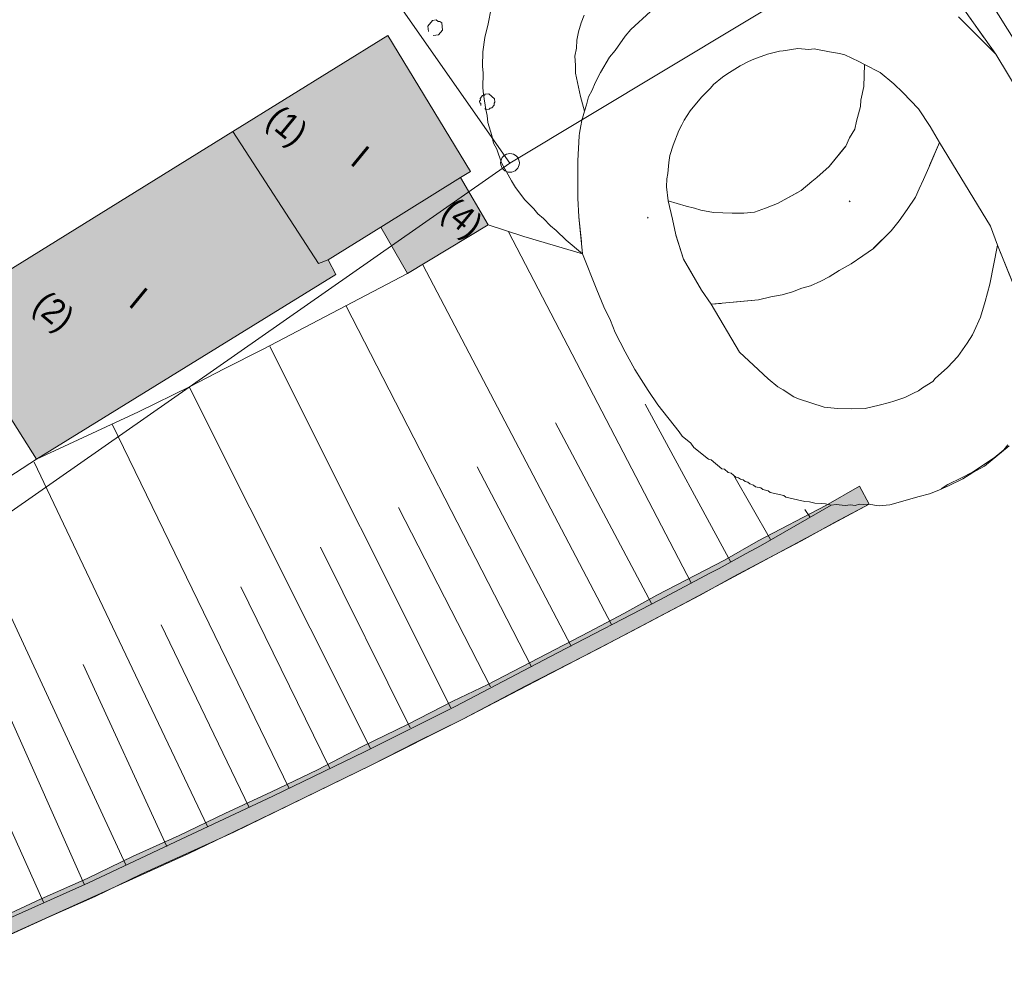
# Model space of a CAD drawing. Header units: metres. Extents: x -740 to 758, y -633 to 854.
# Tile 712 of 1056: x 242 to 275, y -210 to -179. Entities that reach past the tile are written whole.
import ezdxf

# ---------------------------------------------------------------- set-up
doc = ezdxf.new("R2010")
doc.units = ezdxf.units.M
doc.header["$MEASUREMENT"] = 0
doc.linetypes.add('832_416', pattern=[1.248, 0.832, -0.416])
doc.layers.add('Grundkarte.LOVION', color=7, linetype='Continuous')
doc.layers.add('Grundkarte_Text.LOVION', color=7, linetype='Continuous')
doc.styles.add('ERSTELLTER_STIL_1', font='arial.ttf')

msp = doc.modelspace()

# ---------------------------------------------------------------- hatches: boundary and pattern name
at = {"layer": 'Grundkarte.LOVION', "linetype": 'Continuous', "lineweight": 18}
for points in [[(249.177, -182.283), (252.029, -186.674), (252.343, -186.555), (254.099, -185.467), (256.745, -183.819), (257.079, -183.609), (254.332, -179.09)], [(249.177, -182.283), (252.029, -186.674), (252.343, -186.555), (254.099, -185.467), (256.745, -183.819), (257.079, -183.609), (254.332, -179.09)], [(239.534, -188.251), (242.646, -193.178), (252.597, -187.033), (252.343, -186.555), (252.029, -186.674), (249.177, -182.283)], [(254.099, -185.467), (254.988, -187.006), (257.667, -185.384), (256.745, -183.819)], [(223.676, -215.603), (224.255, -216.079), (225.312, -215.71), (227.937, -214.744), (229.244, -214.202), (230.582, -213.687), (231.863, -213.178), (237.089, -211.011), (238.422, -210.438), (239.952, -209.756), (241.513, -209.101), (243.069, -208.387), (244.598, -207.706), (246.122, -206.966), (247.651, -206.284), (249.207, -205.571), (253.778, -203.35), (255.27, -202.584), (256.82, -201.812), (262.446, -198.897), (263.598, -198.282), (264.723, -197.699), (265.816, -197.09), (266.968, -196.475), (268.093, -195.892), (269.186, -195.282), (270.338, -194.667), (270.014, -194.078), (268.894, -194.72), (266.644, -195.886), (265.524, -196.527), (263.274, -197.693), (262.181, -198.302), (261.029, -198.917), (257.654, -200.666), (256.496, -201.223), (255.005, -201.989), (253.481, -202.729), (251.989, -203.496), (250.466, -204.236), (248.91, -204.949), (247.386, -205.689), (245.857, -206.371), (244.333, -207.111), (242.804, -207.793), (241.248, -208.506), (239.687, -209.161), (238.157, -209.843), (236.851, -210.384), (235.576, -210.952), (231.656, -212.577), (230.317, -213.092), (229.037, -213.602), (227.698, -214.117), (226.386, -214.6), (225.047, -215.115), (223.735, -215.598)]]:
    msp.add_hatch(color=254, dxfattribs=at).paths.add_polyline_path(points)

# ---------------------------------------------------------------- linework, layer by layer
at = {"layer": 'Grundkarte.LOVION', "color": 253, "linetype": 'Continuous', "lineweight": 18}
for points in [[(216.606, -209.792), (219.976, -207.985), (234.256, -200.175), (258.383, -183.334), (271.363, -175.533), (271.501, -175.431), (279.935, -169.493), (288.539, -163.48), (300.62, -154.939), (312.707, -146.457), (325.18, -137.701), (335.247, -130.628)], [(234.256, -200.175), (258.383, -183.334), (271.363, -175.533), (271.501, -175.431), (279.935, -169.493), (288.539, -163.48), (300.62, -154.939), (312.707, -146.457)], [(241.203, -158.768), (254.843, -178.271), (258.383, -183.334), (234.256, -200.175)], [(271.501, -175.431), (274.55, -179.714), (273.928, -179.095), (273.633, -178.799), (273.306, -178.476)], [(260.858, -178.422), (260.764, -178.668), (260.675, -178.972), (260.613, -179.244), (260.61, -179.511), (260.548, -179.783), (260.576, -180.075), (260.573, -180.342), (260.633, -180.661), (260.738, -181.124), (260.874, -181.613), (260.786, -181.917), (260.744, -182.098), (260.709, -182.338), (260.688, -182.429), (260.651, -183.26), (260.65, -183.851), (260.654, -184.501), (260.685, -185.119), (260.805, -186.348), (260.259, -185.899), (259.932, -185.577), (259.739, -185.418), (259.508, -185.175), (259.315, -185.016), (259.181, -184.852), (258.886, -184.556), (258.58, -184.142), (258.44, -183.92), (258.116, -183.331), (257.953, -182.874), (257.845, -182.677), (257.79, -182.417), (257.66, -181.986), (257.637, -181.752), (257.587, -181.55), (257.509, -181.055), (257.487, -180.821), (257.499, -180.347), (257.476, -180.112), (257.489, -179.638), (257.56, -179.158), (257.664, -178.705), (257.762, -178.193)], [(274.996, -192.734), (274.175, -193.406), (273.782, -193.621), (273.448, -193.831), (272.997, -194.053), (272.657, -194.204), (272.343, -194.323), (271.998, -194.416), (271.02, -194.689), (270.668, -194.724), (270.519, -194.709), (270.338, -194.667), (270.162, -194.685), (270.013, -194.67), (269.869, -194.713), (269.72, -194.698), (269.544, -194.715), (269.246, -194.685), (269.07, -194.703), (268.889, -194.661), (268.74, -194.646), (268.532, -194.637), (268.35, -194.596), (268.201, -194.581), (267.566, -194.436), (267.502, -194.383), (267.049, -194.28), (266.984, -194.227), (266.803, -194.185), (266.739, -194.133), (266.557, -194.091), (266.493, -194.038), (266.37, -193.991), (266.306, -193.938), (266.215, -193.918), (266.151, -193.865), (266.06, -193.844), (265.996, -193.791), (265.905, -193.771), (265.745, -193.639), (265.654, -193.618), (265.525, -193.512), (265.435, -193.492), (265.081, -193.201), (264.99, -193.18), (264.508, -192.784), (264.406, -192.646), (264.117, -192.409), (264.015, -192.271), (263.306, -191.365), (262.993, -190.893), (262.751, -190.532), (262.541, -190.198), (262.218, -189.609), (261.888, -188.962), (261.731, -188.563), (261.51, -188.112), (261.277, -187.544), (260.805, -186.348), (260.685, -185.119), (260.654, -184.501), (260.65, -183.851), (260.651, -183.26), (260.688, -182.429), (260.709, -182.338), (260.744, -182.098), (260.786, -181.917), (260.874, -181.613), (260.942, -181.399), (261.004, -181.127), (261.13, -180.908), (261.225, -180.662), (261.398, -180.32), (261.704, -179.817), (261.889, -179.592), (262.226, -179.116), (262.411, -178.891), (263.062, -178.295)], [(273.306, -178.476), (273.633, -178.799), (273.928, -179.095), (274.55, -179.714), (276.948, -183.677)], [(277.264, -192.66), (274.609, -186.063), (276.478, -190.668)], [(274.996, -192.734), (274.175, -193.406), (273.782, -193.621), (273.448, -193.831), (272.997, -194.053), (272.657, -194.204), (272.343, -194.323), (271.998, -194.416), (271.02, -194.689), (270.668, -194.724), (270.519, -194.709), (270.338, -194.667), (264.357, -197.883), (261.321, -199.48), (258.9, -200.721), (256.82, -201.812), (253.778, -203.35), (250.731, -204.83), (247.71, -206.278), (241.54, -209.069)], [(274.996, -192.734), (274.175, -193.406), (273.782, -193.621), (273.448, -193.831), (272.997, -194.053), (272.657, -194.204), (272.343, -194.323), (271.998, -194.416), (271.02, -194.689), (270.668, -194.724), (270.519, -194.709), (270.338, -194.667), (264.357, -197.883), (261.321, -199.48), (258.9, -200.721), (256.82, -201.812), (253.778, -203.35), (250.731, -204.83), (247.71, -206.278), (241.54, -209.069)], [(274.954, -192.7), (274.822, -192.86), (274.493, -193.129), (273.772, -193.613), (273.406, -193.797), (272.955, -194.018), (272.732, -194.158), (272.955, -194.018), (273.406, -193.797), (273.772, -193.613), (274.493, -193.129), (274.822, -192.86), (274.954, -192.7)], [(274.954, -192.7), (274.822, -192.86), (274.493, -193.129), (273.772, -193.613), (273.406, -193.797), (272.955, -194.018), (272.732, -194.158)]]:
    msp.add_lwpolyline(points, dxfattribs=at)
at = {"layer": 'Grundkarte.LOVION', "color": 8, "linetype": 'Continuous', "lineweight": 18}
msp.add_lwpolyline([(216.606, -209.792), (219.976, -207.985), (234.256, -200.175), (258.383, -183.334), (271.363, -175.533), (271.501, -175.431), (279.935, -169.493), (288.539, -163.48), (300.62, -154.939), (312.707, -146.457), (325.18, -137.701), (335.247, -130.628)], dxfattribs=at)
at = {"layer": 'Grundkarte.LOVION', "color": 7, "linetype": 'Continuous', "lineweight": 13}
for points in [[(335.247, -130.628), (325.18, -137.701), (312.707, -146.457), (300.62, -154.939), (288.539, -163.48), (279.935, -169.493), (271.501, -175.431), (274.55, -179.714), (276.948, -183.677), (279.157, -189.047), (284.7, -185.579), (287.484, -183.829), (290.322, -182.014), (292.989, -180.276), (295.741, -178.499), (296.076, -178.289)], [(280.717, -188.067), (272.386, -174.812)], [(241.318, -208.618), (244.377, -207.255), (247.456, -205.801), (250.509, -204.379), (253.557, -202.899), (256.572, -201.392), (259.974, -199.612), (263.35, -197.863), (265.064, -196.956), (265.345, -196.811), (266.242, -196.309), (266.72, -196.056), (269.07, -194.703), (268.889, -194.661), (268.74, -194.646), (268.532, -194.637), (268.35, -194.596), (268.201, -194.581), (267.566, -194.436), (267.502, -194.383), (267.049, -194.28), (266.984, -194.227), (266.803, -194.185), (266.739, -194.133), (266.557, -194.091), (266.493, -194.038), (266.37, -193.991), (266.306, -193.938), (266.215, -193.918), (266.151, -193.865), (266.06, -193.844), (265.996, -193.791), (265.905, -193.771), (265.745, -193.639), (265.654, -193.618), (265.525, -193.512), (265.435, -193.492), (265.081, -193.201), (264.99, -193.18), (264.508, -192.784), (264.406, -192.646), (264.117, -192.409), (264.015, -192.271), (263.306, -191.365), (262.993, -190.893), (262.751, -190.532), (262.541, -190.198), (262.218, -189.609), (261.888, -188.962), (261.731, -188.563), (261.51, -188.112), (261.277, -187.544), (260.805, -186.348), (258.857, -185.77), (257.667, -185.384), (254.988, -187.006), (250.179, -189.515), (248.884, -190.174), (247.759, -190.757), (246.039, -191.605), (242.646, -193.178), (233.641, -199.024)], [(264.416, -197.286), (258.339, -185.614)], [(261.773, -198.667), (255.492, -186.72)], [(259.104, -200.081), (252.934, -188.064)], [(256.428, -201.436), (250.408, -189.434)], [(253.753, -202.791), (247.732, -190.789)], [(265.738, -196.595), (262.89, -191.346)], [(251.046, -204.12), (245.163, -192.016)], [(263.095, -197.976), (259.906, -191.963)], [(248.332, -205.39), (242.567, -193.274)], [(260.425, -199.39), (257.301, -193.43)], [(267.054, -195.846), (265.841, -193.718)], [(241.248, -208.506), (242.804, -207.793), (244.333, -207.111), (245.857, -206.371), (247.386, -205.689), (248.91, -204.949), (250.466, -204.236), (251.989, -203.496), (253.481, -202.729), (255.005, -201.989), (256.496, -201.223), (257.654, -200.666), (261.029, -198.917), (262.181, -198.302), (263.274, -197.693), (265.524, -196.527), (266.644, -195.886), (268.894, -194.72), (270.014, -194.078), (270.338, -194.667), (269.186, -195.282), (268.093, -195.892), (266.968, -196.475), (265.816, -197.09), (264.723, -197.699), (263.598, -198.282), (262.446, -198.897), (256.82, -201.812), (255.27, -202.584), (253.778, -203.35), (249.207, -205.571), (247.651, -206.284), (246.122, -206.966), (244.598, -207.706), (243.069, -208.387), (241.513, -209.101)], [(245.619, -206.66), (240.116, -194.814)], [(257.75, -200.745), (254.684, -194.779)], [(268.37, -195.096), (268.198, -194.847)], [(255.075, -202.1), (252.094, -196.096)], [(242.874, -207.904), (237.698, -196.381)], [(252.399, -203.456), (249.445, -197.419)], [(249.718, -204.752), (246.79, -198.684)], [(246.979, -206.054), (244.2, -200.001)], [(244.233, -207.298), (241.621, -201.436)]]:
    msp.add_lwpolyline(points, dxfattribs=at)
at = {"layer": 'Grundkarte.LOVION', "color": 253, "linetype": 'Continuous', "lineweight": 18}
for points in [[(271.363, -175.533), (258.383, -183.334), (254.843, -178.271), (261.018, -173.707), (262.503, -172.882), (264.918, -171.582), (251.473, -152.562), (254.099, -151.005)], [(274.609, -186.063), (274.352, -187.359), (274.201, -187.935), (274.045, -188.453), (273.825, -188.918), (273.778, -189.041), (273.598, -189.324), (273.287, -189.768), (272.938, -190.128), (272.53, -190.493), (272.451, -190.589), (272.117, -190.799), (271.979, -190.901), (271.809, -190.977), (271.528, -191.123), (271.156, -191.248), (271.012, -191.291), (270.667, -191.384), (270.204, -191.488), (269.762, -191.502), (269.288, -191.489), (268.84, -191.444), (267.986, -191.173), (267.831, -191.1), (267.483, -190.868), (267.296, -190.768), (266.975, -190.504), (266.487, -190.049), (266.031, -189.621), (265.078, -188.029), (264.766, -187.557), (264.162, -186.523), (263.906, -185.72), (263.796, -185.199), (263.648, -184.593), (263.603, -184.124), (263.606, -183.858), (263.647, -183.676), (263.672, -183.319), (263.707, -183.079), (263.822, -182.743), (264.011, -182.252), (264.11, -182.065), (264.184, -181.91), (264.39, -181.594), (264.759, -181.144), (265.056, -180.849), (265.161, -180.721), (265.463, -180.484), (265.601, -180.382), (266.047, -180.102), (266.328, -179.956), (266.498, -179.881), (266.955, -179.718), (267.359, -179.619), (267.476, -179.608), (267.971, -179.53), (268.328, -179.554), (268.504, -179.537), (269.016, -179.634), (269.346, -179.691), (269.528, -179.732), (269.993, -179.953), (270.18, -180.053), (270.709, -180.326), (271.159, -180.696), (271.454, -180.992), (271.979, -181.532), (272.362, -182.115), (272.679, -182.646), (274.371, -185.436)], [(263.648, -184.593), (264.257, -184.77), (264.529, -184.832), (264.742, -184.899), (265.164, -184.976), (265.787, -185.004), (266.17, -184.996), (266.522, -184.962), (266.894, -184.837), (267.292, -184.68), (268.078, -184.248), (268.432, -183.948), (268.597, -183.813), (269.004, -183.448), (269.559, -182.773), (269.68, -182.496), (269.859, -182.212), (269.921, -181.94), (270.051, -181.454), (270.06, -181.247), (270.163, -180.793), (270.18, -180.053), (270.709, -180.326), (271.159, -180.696), (271.454, -180.992), (271.979, -181.532), (272.362, -182.115), (272.679, -182.646), (272.318, -183.479), (272.15, -183.88), (272.003, -184.19), (271.882, -184.467), (271.597, -184.879), (271.339, -185.259), (271.075, -185.581), (270.482, -186.171), (270.122, -186.413), (269.735, -186.687), (269.342, -186.903), (269.008, -187.113), (268.727, -187.259), (268.387, -187.41), (268.1, -187.497), (267.786, -187.617), (267.441, -187.709), (267.063, -187.776), (266.659, -187.875), (265.078, -188.029), (264.766, -187.557), (264.162, -186.523), (263.906, -185.72), (263.796, -185.199)]]:
    msp.add_lwpolyline(points, close=True, dxfattribs=at)
at = {"layer": 'Grundkarte.LOVION', "color": 8, "linetype": 'Continuous', "lineweight": 18}
for points in [[(251.473, -152.562), (254.099, -151.005), (271.363, -175.533), (258.383, -183.334), (254.843, -178.271), (261.018, -173.707), (264.918, -171.582)], [(234.256, -200.175), (233.641, -199.024), (233.388, -198.546), (224.543, -182.446), (221.409, -176.693), (218.395, -171.254), (241.203, -158.768), (254.843, -178.271), (258.383, -183.334)], [(249.177, -182.283), (254.332, -179.09), (257.079, -183.609), (256.745, -183.819), (254.099, -185.467), (252.343, -186.555), (252.029, -186.674)], [(249.177, -182.283), (254.332, -179.09), (257.079, -183.609), (256.745, -183.819), (254.099, -185.467), (252.343, -186.555), (252.029, -186.674)], [(239.534, -188.251), (249.177, -182.283), (252.029, -186.674), (252.343, -186.555), (252.597, -187.033), (242.646, -193.178)], [(254.099, -185.467), (256.745, -183.819), (257.667, -185.384), (254.988, -187.006)]]:
    msp.add_lwpolyline(points, close=True, dxfattribs=at)
at = {"layer": 'Grundkarte.LOVION', "color": 8, "linetype": '832_416', "lineweight": 18}
for points in [[(271.501, -175.431), (274.55, -179.714), (273.928, -179.095), (273.633, -178.799), (273.306, -178.476)], [(260.858, -178.422), (260.764, -178.668), (260.675, -178.972), (260.613, -179.244), (260.61, -179.511), (260.548, -179.783), (260.576, -180.075), (260.573, -180.342), (260.633, -180.661), (260.738, -181.124), (260.874, -181.613), (260.786, -181.917), (260.744, -182.098), (260.709, -182.338), (260.688, -182.429), (260.651, -183.26), (260.65, -183.851), (260.654, -184.501), (260.685, -185.119), (260.805, -186.348), (260.259, -185.899), (259.932, -185.577), (259.739, -185.418), (259.508, -185.175), (259.315, -185.016), (259.181, -184.852), (258.886, -184.556), (258.58, -184.142), (258.44, -183.92), (258.116, -183.331), (257.953, -182.874), (257.845, -182.677), (257.79, -182.417), (257.66, -181.986), (257.637, -181.752), (257.587, -181.55), (257.509, -181.055), (257.487, -180.821), (257.499, -180.347), (257.476, -180.112), (257.489, -179.638), (257.56, -179.158), (257.664, -178.705), (257.762, -178.193)]]:
    msp.add_lwpolyline(points, dxfattribs=at)
at = {"layer": 'Grundkarte.LOVION', "color": 3, "linetype": 'Continuous', "lineweight": 18}
for points in [[(255.679, -178.958), (255.662, -178.783), (255.82, -178.59), (255.937, -178.578), (256.002, -178.631), (256.06, -178.625), (256.124, -178.678), (256.147, -178.912), (256.015, -179.073), (255.84, -179.09)], [(257.427, -181.418), (257.421, -181.359), (257.389, -181.333), (257.383, -181.274), (257.41, -181.242), (257.404, -181.184), (257.483, -181.087), (257.542, -181.081), (257.568, -181.049), (257.685, -181.038), (257.878, -181.196), (257.889, -181.313), (257.863, -181.346), (257.869, -181.404), (257.789, -181.501), (257.731, -181.506), (257.705, -181.538), (257.587, -181.55), (257.555, -181.523)]]:
    msp.add_lwpolyline(points, dxfattribs=at)
at = {"layer": 'Grundkarte.LOVION', "color": 8, "linetype": '832_416', "lineweight": 18}
msp.add_lwpolyline([(263.648, -184.593), (264.257, -184.77), (264.529, -184.832), (264.742, -184.899), (265.164, -184.976), (265.787, -185.004), (266.17, -184.996), (266.522, -184.962), (266.894, -184.837), (267.292, -184.68), (268.078, -184.248), (268.432, -183.948), (268.597, -183.813), (269.004, -183.448), (269.559, -182.773), (269.68, -182.496), (269.859, -182.212), (269.921, -181.94), (270.051, -181.454), (270.06, -181.247), (270.163, -180.793), (270.18, -180.053), (270.709, -180.326), (271.159, -180.696), (271.454, -180.992), (271.979, -181.532), (272.362, -182.115), (272.679, -182.646), (272.318, -183.479), (272.15, -183.88), (272.003, -184.19), (271.882, -184.467), (271.597, -184.879), (271.339, -185.259), (271.075, -185.581), (270.482, -186.171), (270.122, -186.413), (269.735, -186.687), (269.342, -186.903), (269.008, -187.113), (268.727, -187.259), (268.387, -187.41), (268.1, -187.497), (267.786, -187.617), (267.441, -187.709), (267.063, -187.776), (266.659, -187.875), (265.078, -188.029), (264.766, -187.557), (264.162, -186.523), (263.906, -185.72), (263.796, -185.199)], close=True, dxfattribs=at)
at = {"layer": 'Grundkarte.LOVION', "color": 140, "linetype": 'Continuous', "lineweight": 18}
for points in [[(269.678, -184.594), (269.71, -184.621)], [(262.991, -185.13), (262.965, -185.162)]]:
    msp.add_lwpolyline(points, close=True, dxfattribs=at)
msp.add_lwpolyline([(274.609, -186.063), (276.478, -190.668)], dxfattribs=at)
at = {"layer": 'Grundkarte.LOVION', "color": 9, "linetype": 'Continuous', "lineweight": 18}
msp.add_circle((258.393, -183.328), 0.312, dxfattribs=at)

# ---------------------------------------------------------------- texts
at = {"layer": 'Grundkarte_Text.LOVION', "color": 7, "linetype": 'Continuous', "lineweight": 13, "attachment_point": 7, "style": 'ERSTELLTER_STIL_1'}
for s, insert, char_height, rotation in [('{\\A1;\\W0.89445x;(1)}', (250.081, -182.186), 0.83077, 320.582), ('{\\A1;\\W0.89463x;I}', (253.038, -183.343), 0.83072, 320.5836), ('{\\A1;\\W0.89449x;(4)}', (255.907, -185.251), 0.83074, 320.5848), ('{\\A1;\\W0.89454x;I}', (245.666, -188.054), 0.83074, 320.5848), ('{\\A1;\\W0.89445x;(2)}', (242.319, -188.353), 0.83077, 320.582)]:
    msp.add_mtext(s, dxfattribs=dict(at, insert=insert, char_height=char_height, rotation=rotation))

doc.saveas('drawing.dxf')
